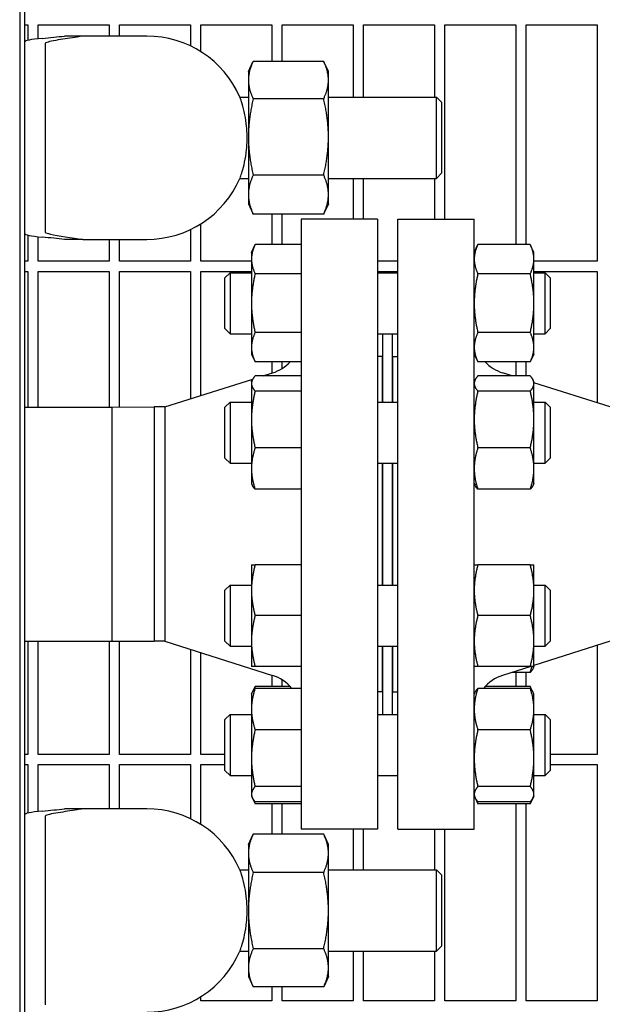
# Model space of a CAD drawing. Header units: inches. Extents: x 5 to 1128, y -85 to 748.
# Tile 655 of 656: x 750.45 to 757.61, y 576.29 to 588.39. Entities that reach past the tile are written whole.
import ezdxf

# ---------------------------------------------------------------- set-up
doc = ezdxf.new("R2010")
doc.units = ezdxf.units.IN
doc.header["$LTSCALE"] = 32
doc.header["$MEASUREMENT"] = 0
doc.layers.add('Visible (ANSI)', color=7, linetype='Continuous', lineweight=30)

msp = doc.modelspace()

# ---------------------------------------------------------------- linework, layer by layer
at = {"layer": 'Visible (ANSI)'}
for p, q in [((750.44651, 592.18969), (750.44651, 572.18978)), ((750.50901, 572.25228), (750.50901, 592.12719)), ((750.50901, 588.32853), (750.54813, 588.32853)), ((750.54813, 588.32853), (750.54813, 588.13741)), ((750.67313, 588.15653), (750.67313, 588.32853)), ((750.67313, 588.32853), (751.54813, 588.32853)), ((751.54813, 588.32853), (751.54813, 588.18978)), ((751.67313, 588.18978), (751.67313, 588.32853)), ((751.67313, 588.32853), (752.54813, 588.32853)), ((752.54813, 588.32853), (752.54813, 588.06754)), ((752.67313, 587.99876), (752.67313, 588.32853)), ((752.67313, 588.32853), (753.54813, 588.32853)), ((753.54813, 588.32853), (753.54813, 587.87789)), ((753.67313, 587.87789), (753.67313, 588.32853)), ((753.67313, 588.32853), (754.54813, 588.32853)), ((754.54813, 588.32853), (754.54813, 587.43978)), ((754.67313, 587.43978), (754.67313, 588.32853)), ((754.67313, 588.32853), (755.54813, 588.32853)), ((755.54813, 588.32853), (755.54813, 587.43978)), ((755.67313, 585.93978), (755.67313, 588.32853)), ((755.67313, 588.32853), (756.54813, 588.32853)), ((756.54813, 588.32853), (756.54813, 585.62767)), ((756.67313, 585.62767), (756.67313, 588.32853)), ((756.67313, 588.32853), (757.54813, 588.32853)), ((757.54813, 588.32853), (757.54813, 585.42228)), ((751.22207, 588.18978), (750.99575, 588.18978)), ((751.75901, 588.18978), (751.22207, 588.18978)), ((752.00901, 588.18978), (751.75901, 588.18978)), ((750.75901, 588.09273), (750.75901, 587.75277)), ((753.25901, 587.75228), (753.31438, 587.87103)), ((754.1844, 587.87789), (753.31762, 587.87789)), ((754.24301, 587.75228), (754.18763, 587.87103)), ((750.75901, 587.75277), (750.75901, 586.12679)), ((753.25901, 587.75228), (753.25901, 587.64867)), ((754.24301, 587.64867), (754.24301, 587.75228)), ((753.25901, 587.64867), (753.25901, 586.95039)), ((754.24301, 586.95039), (754.24301, 587.64867)), ((753.15465, 587.43978), (753.25901, 587.43978)), ((754.1844, 587.41944), (753.31762, 587.41944)), ((754.24301, 587.43978), (755.57151, 587.43978)), ((755.57151, 586.43978), (755.57151, 587.43978)), ((755.63401, 587.37728), (755.57151, 587.43978)), ((755.63401, 587.37728), (755.63401, 586.50228)), ((753.25901, 586.95039), (753.25901, 586.2415)), ((754.24301, 586.2415), (754.24301, 586.95039)), ((754.1844, 586.48133), (753.31762, 586.48133)), ((755.63401, 586.50228), (755.57151, 586.43978)), ((753.15465, 586.43978), (753.25901, 586.43978)), ((754.24301, 586.43978), (755.57151, 586.43978)), ((754.54813, 586.43978), (754.54813, 585.93978)), ((754.67313, 585.93978), (754.67313, 586.43978)), ((755.54813, 586.43978), (755.54813, 585.93978)), ((753.25901, 586.2415), (753.25901, 586.12728)), ((754.24301, 586.12728), (754.24301, 586.2415)), ((750.75901, 586.12679), (750.75901, 585.78683)), ((753.25901, 586.12728), (753.31438, 586.00852)), ((754.24301, 586.12728), (754.18763, 586.00852)), ((754.1844, 586.00167), (753.31762, 586.00167)), ((753.54813, 586.00167), (753.54813, 585.62767)), ((753.67313, 585.62767), (753.67313, 586.00167)), ((752.67313, 585.42228), (752.67313, 585.8808)), ((753.90563, 585.93978), (753.90563, 578.43978)), ((754.84563, 585.93978), (753.90563, 585.93978)), ((754.84563, 585.93978), (754.84563, 578.43978)), ((755.09563, 578.43978), (755.09563, 585.93978)), ((755.09563, 585.93978), (756.03563, 585.93978)), ((756.03563, 578.43978), (756.03563, 585.93978)), ((750.54813, 585.74215), (750.54813, 585.42228)), ((750.67313, 585.42228), (750.67313, 585.72303)), ((752.54813, 585.81202), (752.54813, 585.42228)), ((751.22207, 585.68978), (750.99575, 585.68978)), ((751.22207, 585.68978), (751.75901, 585.68978)), ((751.54813, 585.68978), (751.54813, 585.42228)), ((751.67313, 585.42228), (751.67313, 585.68978)), ((751.75901, 585.68978), (752.00901, 585.68978)), ((753.29663, 585.53099), (753.34172, 585.62767)), ((753.90563, 585.62767), (753.34172, 585.62767)), ((756.03563, 585.53099), (756.08072, 585.62767)), ((756.72455, 585.62767), (756.08072, 585.62767)), ((756.76963, 585.53099), (756.72455, 585.62767)), ((753.29663, 585.53099), (753.29663, 585.44725)), ((756.76963, 585.44725), (756.76963, 585.53099)), ((750.54813, 585.42228), (750.50901, 585.42228)), ((751.54813, 585.42228), (750.67313, 585.42228)), ((752.54813, 585.42228), (751.67313, 585.42228)), ((753.29663, 585.42228), (752.67313, 585.42228)), ((753.29663, 585.44725), (753.29663, 584.90599)), ((755.09563, 585.42228), (754.84563, 585.42228)), ((756.76963, 584.90599), (756.76963, 585.44725)), ((757.54813, 585.42228), (756.76963, 585.42228)), ((750.50901, 585.29728), (750.54813, 585.29728)), ((750.54813, 585.29728), (750.54813, 583.62728)), ((750.67313, 583.62728), (750.67313, 585.29728)), ((750.67313, 585.29728), (751.54813, 585.29728)), ((751.54813, 585.29728), (751.54813, 583.62728)), ((751.67313, 583.62771), (751.67313, 585.29728)), ((751.67313, 585.29728), (752.54813, 585.29728)), ((752.54813, 585.29728), (752.54813, 583.72981)), ((752.67313, 583.76941), (752.67313, 585.29728)), ((752.67313, 585.29728), (753.29663, 585.29728)), ((752.97063, 585.21849), (753.03313, 585.28099)), ((753.03313, 585.28099), (753.03313, 584.53099)), ((753.03313, 585.28099), (753.29663, 585.28099)), ((753.90563, 585.26683), (753.34172, 585.26683)), ((754.84563, 585.29728), (755.09563, 585.29728)), ((754.84563, 585.28099), (755.09563, 585.28099)), ((756.72455, 585.26683), (756.08072, 585.26683)), ((756.76963, 585.29728), (757.54813, 585.29728)), ((756.76963, 585.28099), (756.90813, 585.28099)), ((756.90813, 584.53099), (756.90813, 585.28099)), ((756.97063, 585.21849), (756.90813, 585.28099)), ((757.54813, 585.29728), (757.54813, 583.68072)), ((752.97063, 584.59349), (752.97063, 585.21849)), ((756.97063, 585.21849), (756.97063, 584.59349)), ((753.29663, 584.90599), (753.29663, 584.36472)), ((756.76963, 584.36472), (756.76963, 584.90599)), ((752.97063, 584.59349), (753.03313, 584.53099)), ((753.03313, 584.53099), (753.29663, 584.53099)), ((753.90563, 584.54514), (753.34172, 584.54514)), ((754.84563, 584.53099), (755.09563, 584.53099)), ((754.91063, 583.68987), (754.91063, 584.53099)), ((755.03063, 583.68987), (755.03063, 584.53099)), ((756.72455, 584.54514), (756.08072, 584.54514)), ((756.76963, 584.53099), (756.90813, 584.53099)), ((756.97063, 584.59349), (756.90813, 584.53099)), ((753.29663, 584.36472), (753.29663, 584.28099)), ((753.29663, 584.28099), (753.34172, 584.1843)), ((756.03563, 584.28099), (756.08072, 584.1843)), ((756.76963, 584.28099), (756.72455, 584.1843)), ((756.76963, 584.28099), (756.76963, 584.36472)), ((753.9035, 584.1843), (753.34172, 584.1843)), ((753.54813, 584.1843), (753.54813, 584.04655)), ((753.67313, 584.10347), (753.67313, 584.1843)), ((754.90563, 584.24978), (754.84563, 584.24978)), ((754.90563, 584.24978), (754.90563, 583.68987)), ((755.03563, 583.68987), (755.03563, 584.24978)), ((755.03563, 584.24978), (755.09563, 584.24978)), ((756.72455, 584.1843), (756.08072, 584.1843)), ((756.54813, 584.1843), (756.54813, 584.01197)), ((756.67313, 584.01197), (756.67313, 584.1843)), ((753.43895, 584.01197), (753.55661, 584.04923)), ((754.90563, 584.12978), (754.91063, 584.12978)), ((755.03063, 584.12978), (755.03563, 584.12978)), ((756.50232, 584.01197), (756.38466, 584.04923)), ((752.2323, 583.62978), (753.31198, 583.97175)), ((753.29663, 583.93987), (753.30691, 583.96192)), ((753.29663, 583.93987), (753.29663, 583.91857)), ((753.29663, 583.91857), (753.29663, 583.47663)), ((753.90563, 584.01197), (753.34172, 584.01197)), ((756.03563, 583.93987), (756.04591, 583.96192)), ((756.72455, 584.01197), (756.08072, 584.01197)), ((756.76963, 583.93987), (756.75935, 583.96192)), ((756.76963, 583.91857), (756.76963, 583.93987)), ((757.70897, 583.62978), (756.76963, 583.9273)), ((756.76963, 583.47663), (756.76963, 583.91857)), ((753.90563, 583.82518), (753.34172, 583.82518)), ((756.72455, 583.82518), (756.08072, 583.82518)), ((752.97063, 583.62737), (753.03313, 583.68987)), ((753.03313, 583.68987), (753.03313, 582.93987)), ((753.03313, 583.68987), (753.29663, 583.68987)), ((754.84563, 583.68987), (755.09563, 583.68987)), ((756.76963, 583.68987), (756.90813, 583.68987)), ((756.90813, 582.93987), (756.90813, 583.68987)), ((756.97063, 583.62737), (756.90813, 583.68987)), ((750.50901, 583.62728), (751.5842, 583.62728)), ((751.5842, 583.62728), (752.10207, 583.62978)), ((751.5842, 580.75228), (751.5842, 583.62728)), ((751.5842, 582.18978), (751.5842, 583.62728)), ((752.2323, 583.62978), (752.10207, 583.62978)), ((752.10207, 583.62978), (752.10207, 580.74978)), ((752.10207, 583.62978), (752.10207, 582.18978)), ((752.2323, 583.62978), (752.2323, 580.74978)), ((752.97063, 583.00237), (752.97063, 583.62737)), ((756.97063, 583.62737), (756.97063, 583.00237)), ((753.29663, 583.47663), (753.29663, 582.87293)), ((756.76963, 582.87293), (756.76963, 583.47663)), ((753.90563, 583.12808), (753.34172, 583.12808)), ((756.72455, 583.12808), (756.08072, 583.12808)), ((752.97063, 583.00237), (753.03313, 582.93987)), ((753.03313, 582.93987), (753.29663, 582.93987)), ((754.84563, 582.93987), (755.09563, 582.93987)), ((754.90563, 582.93987), (754.90563, 581.43969)), ((754.91063, 581.43969), (754.91063, 582.93987)), ((755.03063, 581.43969), (755.03063, 582.93987)), ((755.03563, 581.43969), (755.03563, 582.93987)), ((756.76963, 582.93987), (756.90813, 582.93987)), ((756.97063, 583.00237), (756.90813, 582.93987)), ((753.29663, 582.87293), (753.29663, 582.68987)), ((756.76963, 582.68987), (756.76963, 582.87293)), ((753.29663, 582.68987), (753.30691, 582.66782)), ((753.90563, 582.61777), (753.34172, 582.61777)), ((756.03563, 582.68987), (756.04591, 582.66782)), ((756.72455, 582.61777), (756.08072, 582.61777)), ((756.76963, 582.68987), (756.75935, 582.66782)), ((751.5842, 580.75228), (751.5842, 582.18978)), ((752.10207, 582.18978), (752.10207, 580.74978)), ((753.29663, 581.68969), (753.29663, 581.37719)), ((753.90563, 581.68969), (753.34172, 581.68969)), ((756.72455, 581.68969), (756.08072, 581.68969)), ((756.76963, 581.37719), (756.76963, 581.68969)), ((752.97063, 581.37719), (753.03313, 581.43969)), ((752.97063, 580.75219), (752.97063, 581.37719)), ((753.03313, 581.43969), (753.03313, 580.68969)), ((753.03313, 581.43969), (753.29663, 581.43969)), ((753.29663, 581.37719), (753.29663, 580.75219)), ((754.84563, 581.43969), (755.09563, 581.43969)), ((756.76963, 581.43969), (756.90813, 581.43969)), ((756.76963, 580.75219), (756.76963, 581.37719)), ((756.90813, 580.68969), (756.90813, 581.43969)), ((756.97063, 581.37719), (756.90813, 581.43969)), ((756.97063, 581.37719), (756.97063, 580.75219)), ((753.90563, 581.06469), (753.34172, 581.06469)), ((756.72455, 581.06469), (756.08072, 581.06469)), ((750.50901, 580.75228), (751.5842, 580.75228)), ((750.54813, 580.75228), (750.54813, 579.35978)), ((750.67313, 579.35978), (750.67313, 580.75228)), ((751.54813, 580.75228), (751.54813, 579.35978)), ((751.5842, 580.75228), (752.10207, 580.74978)), ((751.67313, 579.35978), (751.67313, 580.75185)), ((752.2323, 580.74978), (752.10207, 580.74978)), ((752.2323, 580.74978), (753.55661, 580.33033)), ((752.54813, 580.64974), (752.54813, 579.35978)), ((752.97063, 580.75219), (753.03313, 580.68969)), ((753.03313, 580.68969), (753.29663, 580.68969)), ((753.29663, 580.75219), (753.29663, 580.43969)), ((754.84563, 580.68969), (755.09563, 580.68969)), ((754.90563, 580.68969), (754.90563, 580.12978)), ((754.91063, 579.84857), (754.91063, 580.68969)), ((755.03063, 579.84857), (755.03063, 580.68969)), ((755.03563, 580.12978), (755.03563, 580.68969)), ((756.76963, 580.43969), (756.76963, 580.75219)), ((757.70897, 580.74978), (756.76963, 580.45226)), ((756.76963, 580.68969), (756.90813, 580.68969)), ((756.97063, 580.75219), (756.90813, 580.68969)), ((757.54813, 580.69884), (757.54813, 579.35978)), ((752.67313, 579.35978), (752.67313, 580.61015)), ((753.90563, 580.43969), (753.34172, 580.43969)), ((756.72455, 580.43969), (756.08072, 580.43969)), ((756.72994, 580.43969), (756.38466, 580.33033)), ((756.76963, 580.43969), (756.75935, 580.41764)), ((753.54813, 580.33301), (753.54813, 580.19526)), ((753.67313, 580.19526), (753.67313, 580.27609)), ((756.72455, 580.36759), (756.50232, 580.36759)), ((756.54813, 580.36759), (756.54813, 580.19526)), ((756.67313, 580.19526), (756.67313, 580.36759)), ((753.30691, 580.12062), (753.34172, 580.19526)), ((753.77075, 580.19526), (753.34172, 580.19526)), ((753.90563, 580.17067), (753.34172, 580.17067)), ((754.90563, 580.24978), (754.91063, 580.24978)), ((755.03063, 580.24978), (755.03563, 580.24978)), ((756.72455, 580.17067), (756.08072, 580.17067)), ((756.72455, 580.19526), (756.17051, 580.19526)), ((756.75935, 580.12062), (756.72455, 580.19526)), ((753.29663, 580.09857), (753.30691, 580.12062)), ((753.29663, 580.09857), (753.29663, 579.91552)), ((754.90563, 580.12978), (754.84563, 580.12978)), ((755.03563, 580.12978), (755.09563, 580.12978)), ((756.03563, 580.09857), (756.04591, 580.12062)), ((756.76963, 580.09857), (756.75935, 580.12062)), ((756.76963, 579.91552), (756.76963, 580.09857)), ((753.29663, 579.91552), (753.29663, 579.31181)), ((756.76963, 579.31181), (756.76963, 579.91552)), ((752.97063, 579.78607), (753.03313, 579.84857)), ((753.03313, 579.84857), (753.03313, 579.09857)), ((753.03313, 579.84857), (753.29663, 579.84857)), ((754.84563, 579.84857), (755.09563, 579.84857)), ((756.76963, 579.84857), (756.90813, 579.84857)), ((756.90813, 579.09857), (756.90813, 579.84857)), ((756.97063, 579.78607), (756.90813, 579.84857)), ((752.97063, 579.16107), (752.97063, 579.78607)), ((756.97063, 579.78607), (756.97063, 579.16107)), ((753.90563, 579.66036), (753.34172, 579.66036)), ((756.72455, 579.66036), (756.08072, 579.66036)), ((750.54813, 579.35978), (750.50901, 579.35978)), ((751.54813, 579.35978), (750.67313, 579.35978)), ((752.54813, 579.35978), (751.67313, 579.35978)), ((752.97063, 579.35978), (752.67313, 579.35978)), ((753.29663, 579.31181), (753.29663, 578.86987)), ((756.76963, 578.86987), (756.76963, 579.31181)), ((757.54813, 579.35978), (756.97063, 579.35978)), ((750.50901, 579.23478), (750.54813, 579.23478)), ((750.54813, 579.23478), (750.54813, 578.63741)), ((750.67313, 578.65653), (750.67313, 579.23478)), ((750.67313, 579.23478), (751.54813, 579.23478)), ((751.54813, 579.23478), (751.54813, 578.68978)), ((751.67313, 578.68978), (751.67313, 579.23478)), ((751.67313, 579.23478), (752.54813, 579.23478)), ((752.54813, 579.23478), (752.54813, 578.56754)), ((752.67313, 578.49876), (752.67313, 579.23478)), ((752.67313, 579.23478), (752.97063, 579.23478)), ((756.97063, 579.23478), (757.54813, 579.23478)), ((757.54813, 579.23478), (757.54813, 576.32853)), ((752.97063, 579.16107), (753.03313, 579.09857)), ((753.03313, 579.09857), (753.29663, 579.09857)), ((754.84563, 579.09857), (755.09563, 579.09857)), ((756.76963, 579.09857), (756.90813, 579.09857)), ((756.97063, 579.16107), (756.90813, 579.09857)), ((753.90563, 578.96326), (753.34172, 578.96326)), ((756.72455, 578.96326), (756.08072, 578.96326)), ((753.29663, 578.86987), (753.29663, 578.84857)), ((753.29663, 578.84857), (753.30691, 578.82653)), ((753.30691, 578.82653), (753.34172, 578.75189)), ((756.03563, 578.84857), (756.04591, 578.82653)), ((756.04591, 578.82653), (756.08072, 578.75189)), ((756.75935, 578.82653), (756.72455, 578.75189)), ((756.76963, 578.84857), (756.75935, 578.82653)), ((756.76963, 578.84857), (756.76963, 578.86987)), ((753.90563, 578.77648), (753.34172, 578.77648)), ((753.90563, 578.75189), (753.34172, 578.75189)), ((753.54813, 578.75189), (753.54813, 578.37797)), ((753.67313, 578.37797), (753.67313, 578.75189)), ((756.72455, 578.77648), (756.08072, 578.77648)), ((756.72455, 578.75189), (756.08072, 578.75189)), ((756.54813, 578.75189), (756.54813, 576.32853)), ((756.67313, 576.32853), (756.67313, 578.75189)), ((750.75901, 578.59273), (750.75901, 578.25277)), ((751.22207, 578.68978), (750.99575, 578.68978)), ((751.75901, 578.68978), (751.22207, 578.68978)), ((752.00901, 578.68978), (751.75901, 578.68978)), ((753.25901, 578.25228), (753.31762, 578.37797)), ((754.1844, 578.37797), (753.31762, 578.37797)), ((754.84563, 578.43978), (753.90563, 578.43978)), ((754.24301, 578.25228), (754.1844, 578.37797)), ((754.54813, 578.43978), (754.54813, 577.93978)), ((754.67313, 577.93978), (754.67313, 578.43978)), ((755.09563, 578.43978), (756.03563, 578.43978)), ((755.54813, 578.43978), (755.54813, 577.93978)), ((755.67313, 576.32853), (755.67313, 578.43978)), ((750.75901, 578.25277), (750.75901, 576.62679)), ((753.25901, 578.25228), (753.25901, 578.14343)), ((754.24301, 578.14343), (754.24301, 578.25228)), ((753.25901, 578.14343), (753.25901, 577.43978)), ((754.24301, 577.43978), (754.24301, 578.14343)), ((753.15465, 577.93978), (753.25901, 577.93978)), ((754.1844, 577.90888), (753.31762, 577.90888)), ((754.24301, 577.93978), (755.57151, 577.93978)), ((755.57151, 576.93978), (755.57151, 577.93978)), ((755.63401, 577.87728), (755.57151, 577.93978)), ((755.63401, 577.87728), (755.63401, 577.00228)), ((753.25901, 577.43978), (753.25901, 576.73613)), ((754.24301, 576.73613), (754.24301, 577.43978)), ((753.15465, 576.93978), (753.25901, 576.93978)), ((754.1844, 576.97068), (753.31762, 576.97068)), ((754.24301, 576.93978), (755.57151, 576.93978)), ((754.54813, 576.93978), (754.54813, 576.32853)), ((754.67313, 576.32853), (754.67313, 576.93978)), ((755.54813, 576.93978), (755.54813, 576.32853)), ((755.63401, 577.00228), (755.57151, 576.93978)), ((753.25901, 576.73613), (753.25901, 576.62728)), ((754.24301, 576.62728), (754.24301, 576.73613)), ((750.75901, 576.62679), (750.75901, 576.28683)), ((753.25901, 576.62728), (753.31762, 576.50159)), ((754.24301, 576.62728), (754.1844, 576.50159)), ((754.1844, 576.50159), (753.31762, 576.50159)), ((753.54813, 576.50159), (753.54813, 576.32853)), ((753.67313, 576.32853), (753.67313, 576.50159)), ((752.67313, 576.32853), (752.67313, 576.3808)), ((753.54813, 576.32853), (752.67313, 576.32853)), ((754.54813, 576.32853), (753.67313, 576.32853)), ((755.54813, 576.32853), (754.67313, 576.32853)), ((756.54813, 576.32853), (755.67313, 576.32853)), ((757.54813, 576.32853), (756.67313, 576.32853))]:
    msp.add_line(p, q, dxfattribs=at)
for centre, radius, start, end in [((752.00901, 586.93978), 1.25, 23.578178, 90), ((752.00901, 586.93978), 1.25, 270, 336.421822), ((753.40563, 584.52589), 0.5, 287.574716, 316.906395), ((756.53563, 584.52589), 0.5, 223.093605, 252.425284), ((753.40563, 579.85367), 0.5, 39.346629, 72.425284), ((756.53563, 579.85367), 0.5, 107.574716, 140.653371), ((752.00901, 577.43978), 1.25, 23.578178, 90), ((752.00901, 577.43978), 1.25, 270, 336.421822)]:
    msp.add_arc(centre, radius, start, end, dxfattribs=at)
for centre, major_axis, start_param, end_param in [((752.50901, 588.11858), (2, 0), 2.67410629, 3.14159265), ((742.10901, 588.36968), (-9.65, 0), 2.67410629, 2.74119564), ((752.50901, 585.76098), (-2, 0), 0, 0.46748636), ((742.10901, 585.50988), (9.65, 0), 0.40039701, 0.46748636), ((752.50901, 578.61858), (2, 0), 2.67410629, 3.14159265), ((742.10901, 578.86968), (-9.65, 0), 2.67410629, 2.74119564)]:
    msp.add_ellipse(centre, major_axis=major_axis, ratio=0.04782887, start_param=start_param, end_param=end_param, dxfattribs=at)
for points, knots in [([(751.22207, 588.18978), (751.20042, 588.1859), (751.1774, 588.18204), (751.07588, 588.16564), (750.99136, 588.15351), (750.83844, 588.12807), (750.77259, 588.11452), (750.76087, 588.10124)], [17.24883005, 17.24883005, 17.24883005, 17.24883005, 17.85490991, 17.85490991, 19.83059007, 19.83059007, 22.11128903, 22.11128903, 22.11128903, 22.11128903]), ([(753.15465, 586.43978), (753.15465, 586.43978), (753.15724, 586.44658), (753.16712, 586.4745), (753.17475, 586.49675), (753.19273, 586.55703), (753.20312, 586.59598), (753.22209, 586.68704), (753.23047, 586.73897), (753.23863, 586.82166), (753.24061, 586.84943), (753.24263, 586.8977), (753.24307, 586.91792), (753.24311, 586.95801), (753.24274, 586.97783), (753.24091, 587.0248), (753.2391, 587.0517), (753.23176, 587.12991), (753.22435, 587.17878), (753.20522, 587.27604), (753.19309, 587.32161), (753.17175, 587.39255), (753.16279, 587.4175), (753.15585, 587.43659), (753.15468, 587.43979), (753.15468, 587.43979)], [-8.06285876, -8.06285876, -8.06285876, -8.06285876, -7.69970356, -7.69970356, -7.3009728, -7.3009728, -6.86791992, -6.86791992, -6.42313067, -6.42313067, -6.20646758, -6.20646758, -6.05214122, -6.05214122, -5.9009195, -5.9009195, -5.6915643, -5.6915643, -5.27828854, -5.27828854, -4.78026163, -4.78026163, -4.28262045, -4.28262045, -4.03199162, -4.03199162, -4.03199162, -4.03199162]), ([(750.76087, 585.77832), (750.76754, 585.77076), (750.79169, 585.7632), (750.91799, 585.73493), (751.09287, 585.71292), (751.22207, 585.68978)], [0.22095062, 0.22095062, 0.22095062, 0.22095062, 1.4278888, 1.4278888, 4.83429221, 4.83429221, 4.83429221, 4.83429221]), ([(751.22207, 578.68978), (751.20042, 578.6859), (751.1774, 578.68204), (751.07588, 578.66564), (750.99136, 578.65351), (750.83844, 578.62807), (750.77259, 578.61452), (750.76087, 578.60124)], [17.24883005, 17.24883005, 17.24883005, 17.24883005, 17.85490991, 17.85490991, 19.83059007, 19.83059007, 22.11128903, 22.11128903, 22.11128903, 22.11128903]), ([(753.15465, 576.93978), (753.15465, 576.93978), (753.15724, 576.94658), (753.16712, 576.9745), (753.17475, 576.99675), (753.19273, 577.05703), (753.20312, 577.09598), (753.22209, 577.18704), (753.23047, 577.23897), (753.23863, 577.32166), (753.24061, 577.34943), (753.24263, 577.3977), (753.24307, 577.41792), (753.24311, 577.45801), (753.24274, 577.47783), (753.24091, 577.5248), (753.2391, 577.5517), (753.23176, 577.62991), (753.22435, 577.67878), (753.20522, 577.77604), (753.19309, 577.82161), (753.17175, 577.89255), (753.16279, 577.9175), (753.15585, 577.93659), (753.15468, 577.93979), (753.15468, 577.93979)], [-8.06285876, -8.06285876, -8.06285876, -8.06285876, -7.69970356, -7.69970356, -7.3009728, -7.3009728, -6.86791992, -6.86791992, -6.42313067, -6.42313067, -6.20646758, -6.20646758, -6.05214122, -6.05214122, -5.9009195, -5.9009195, -5.6915643, -5.6915643, -5.27828854, -5.27828854, -4.78026163, -4.78026163, -4.28262045, -4.28262045, -4.03199162, -4.03199162, -4.03199162, -4.03199162])]:
    msp.add_open_spline(points, degree=3, knots=knots, dxfattribs=at)
for points in [[(750.76087, 588.10124), (750.75959, 588.09979), (750.75901, 588.09695), (750.75901, 588.09273)], [(750.75901, 585.78683), (750.75901, 585.78261), (750.75959, 585.77978), (750.76087, 585.77832)], [(750.76087, 578.60124), (750.75959, 578.59979), (750.75901, 578.59695), (750.75901, 578.59273)], [(750.75901, 576.28683), (750.75901, 576.28261), (750.75959, 576.27978), (750.76087, 576.27832)]]:
    msp.add_open_spline(points, degree=3, dxfattribs=at)
for points, weights in [([(753.31762, 587.87789), (753.25901, 587.75505), (753.25901, 587.64867)], [1, 1.0379548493, 1]), ([(754.24301, 587.64867), (754.24301, 587.75505), (754.1844, 587.87789)], [1, 1.0379548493, 1]), ([(753.25901, 587.64867), (753.25901, 587.54228), (753.31762, 587.41944)], [1, 1.0379548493, 1]), ([(754.1844, 587.41944), (754.24301, 587.54228), (754.24301, 587.64867)], [1, 1.0379548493, 1]), ([(753.31762, 587.41944), (753.25901, 587.16808), (753.25901, 586.95039)], [1, 1.0379548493, 1]), ([(754.24301, 586.95039), (754.24301, 587.16808), (754.1844, 587.41944)], [1, 1.0379548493, 1]), ([(753.25901, 586.95039), (753.25901, 586.7327), (753.31762, 586.48133)], [1, 1.0379548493, 1]), ([(754.1844, 586.48133), (754.24301, 586.7327), (754.24301, 586.95039)], [1, 1.0379548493, 1]), ([(753.31762, 586.48133), (753.25901, 586.3528), (753.25901, 586.2415)], [1, 1.0379548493, 1]), ([(754.24301, 586.2415), (754.24301, 586.3528), (754.1844, 586.48133)], [1, 1.0379548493, 1]), ([(753.25901, 586.2415), (753.25901, 586.13019), (753.31762, 586.00167)], [1, 1.0379548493, 1]), ([(754.1844, 586.00167), (754.24301, 586.13019), (754.24301, 586.2415)], [1, 1.0379548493, 1]), ([(753.31762, 586.00167), (753.31598, 586.00511), (753.31438, 586.00852)], [1, 1.00102576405, 1.00199608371]), ([(754.18763, 586.00852), (754.18604, 586.00511), (754.1844, 586.00167)], [1.00199608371, 1.00102576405, 1]), ([(753.34172, 585.62767), (753.29663, 585.53099), (753.29663, 585.44725)], [1, 1.0379548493, 1]), ([(756.08072, 585.62767), (756.03563, 585.53099), (756.03563, 585.44725)], [1, 1.0379548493, 1]), ([(756.76963, 585.44725), (756.76963, 585.53099), (756.72455, 585.62767)], [1, 1.0379548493, 1]), ([(753.29663, 585.44725), (753.29663, 585.36352), (753.34172, 585.26683)], [1, 1.0379548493, 1]), ([(756.03563, 585.44725), (756.03563, 585.36352), (756.08072, 585.26683)], [1, 1.0379548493, 1]), ([(756.72455, 585.26683), (756.76963, 585.36352), (756.76963, 585.44725)], [1, 1.0379548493, 1]), ([(753.34172, 585.26683), (753.29663, 585.07345), (753.29663, 584.90599)], [1, 1.0379548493, 1]), ([(756.08072, 585.26683), (756.03563, 585.07345), (756.03563, 584.90599)], [1, 1.0379548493, 1]), ([(756.76963, 584.90599), (756.76963, 585.07345), (756.72455, 585.26683)], [1, 1.0379548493, 1]), ([(753.29663, 584.90599), (753.29663, 584.73852), (753.34172, 584.54514)], [1, 1.0379548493, 1]), ([(756.03563, 584.90599), (756.03563, 584.73852), (756.08072, 584.54514)], [1, 1.0379548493, 1]), ([(756.72455, 584.54514), (756.76963, 584.73852), (756.76963, 584.90599)], [1, 1.0379548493, 1]), ([(753.34172, 584.54514), (753.29663, 584.44845), (753.29663, 584.36472)], [1, 1.0379548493, 1]), ([(756.08072, 584.54514), (756.03563, 584.44845), (756.03563, 584.36472)], [1, 1.0379548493, 1]), ([(756.76963, 584.36472), (756.76963, 584.44845), (756.72455, 584.54514)], [1, 1.0379548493, 1]), ([(753.29663, 584.36472), (753.29663, 584.28099), (753.34172, 584.1843)], [1, 1.0379548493, 1]), ([(756.03563, 584.36472), (756.03563, 584.28099), (756.08072, 584.1843)], [1, 1.0379548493, 1]), ([(756.72455, 584.1843), (756.76963, 584.28099), (756.76963, 584.36472)], [1, 1.0379548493, 1]), ([(753.34172, 584.01197), (753.29663, 583.96192), (753.29663, 583.91857)], [1, 1.0379548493, 1]), ([(753.29663, 583.91857), (753.29663, 583.87523), (753.34172, 583.82518)], [1, 1.0379548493, 1]), ([(756.08072, 584.01197), (756.03563, 583.96192), (756.03563, 583.91857)], [1, 1.0379548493, 1]), ([(756.03563, 583.91857), (756.03563, 583.87523), (756.08072, 583.82518)], [1, 1.0379548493, 1]), ([(756.76963, 583.91857), (756.76963, 583.96192), (756.72455, 584.01197)], [1, 1.0379548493, 1]), ([(756.72455, 583.82518), (756.76963, 583.87523), (756.76963, 583.91857)], [1, 1.0379548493, 1]), ([(753.34172, 583.82518), (753.29663, 583.63839), (753.29663, 583.47663)], [1, 1.0379548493, 1]), ([(756.08072, 583.82518), (756.03563, 583.63839), (756.03563, 583.47663)], [1, 1.0379548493, 1]), ([(756.76963, 583.47663), (756.76963, 583.63839), (756.72455, 583.82518)], [1, 1.0379548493, 1]), ([(753.29663, 583.47663), (753.29663, 583.31487), (753.34172, 583.12808)], [1, 1.0379548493, 1]), ([(756.03563, 583.47663), (756.03563, 583.31487), (756.08072, 583.12808)], [1, 1.0379548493, 1]), ([(756.72455, 583.12808), (756.76963, 583.31487), (756.76963, 583.47663)], [1, 1.0379548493, 1]), ([(753.34172, 583.12808), (753.29663, 582.99135), (753.29663, 582.87293)], [1, 1.0379548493, 1]), ([(756.08072, 583.12808), (756.03563, 582.99135), (756.03563, 582.87293)], [1, 1.0379548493, 1]), ([(756.76963, 582.87293), (756.76963, 582.99135), (756.72455, 583.12808)], [1, 1.0379548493, 1]), ([(753.29663, 582.87293), (753.29663, 582.75451), (753.34172, 582.61777)], [1, 1.0379548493, 1]), ([(756.03563, 582.87293), (756.03563, 582.75451), (756.08072, 582.61777)], [1, 1.0379548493, 1]), ([(756.72455, 582.61777), (756.76963, 582.75451), (756.76963, 582.87293)], [1, 1.0379548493, 1]), ([(753.34172, 582.61777), (753.31795, 582.64416), (753.30691, 582.66782)], [1, 1.01965956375, 1.01895290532]), ([(756.08072, 582.61777), (756.05695, 582.64416), (756.04591, 582.66782)], [1, 1.01965956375, 1.01895290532]), ([(756.75935, 582.66782), (756.74832, 582.64416), (756.72455, 582.61777)], [1.01895290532, 1.01965956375, 1]), ([(753.29663, 581.68969), (753.29663, 581.68969), (753.34172, 581.68969)], [1, 1.0379548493, 1]), ([(753.34172, 581.68969), (753.29663, 581.52222), (753.29663, 581.37719)], [1, 1.0379548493, 1]), ([(756.03563, 581.68969), (756.03563, 581.68969), (756.08072, 581.68969)], [1, 1.0379548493, 1]), ([(756.08072, 581.68969), (756.03563, 581.52222), (756.03563, 581.37719)], [1, 1.0379548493, 1]), ([(756.72455, 581.68969), (756.76963, 581.68969), (756.76963, 581.68969)], [1, 1.0379548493, 1]), ([(756.76963, 581.37719), (756.76963, 581.52222), (756.72455, 581.68969)], [1, 1.0379548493, 1]), ([(753.29663, 581.37719), (753.29663, 581.23216), (753.34172, 581.06469)], [1, 1.0379548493, 1]), ([(756.03563, 581.37719), (756.03563, 581.23216), (756.08072, 581.06469)], [1, 1.0379548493, 1]), ([(756.72455, 581.06469), (756.76963, 581.23216), (756.76963, 581.37719)], [1, 1.0379548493, 1]), ([(753.34172, 581.06469), (753.29663, 580.89722), (753.29663, 580.75219)], [1, 1.0379548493, 1]), ([(756.08072, 581.06469), (756.03563, 580.89722), (756.03563, 580.75219)], [1, 1.0379548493, 1]), ([(756.76963, 580.75219), (756.76963, 580.89722), (756.72455, 581.06469)], [1, 1.0379548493, 1]), ([(753.29663, 580.75219), (753.29663, 580.60716), (753.34172, 580.43969)], [1, 1.0379548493, 1]), ([(756.03563, 580.75219), (756.03563, 580.60716), (756.08072, 580.43969)], [1, 1.0379548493, 1]), ([(756.72455, 580.43969), (756.76963, 580.60716), (756.76963, 580.75219)], [1, 1.0379548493, 1]), ([(753.34172, 580.43969), (753.29663, 580.43969), (753.29663, 580.43969)], [1, 1.0379548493, 1]), ([(756.08072, 580.43969), (756.03563, 580.43969), (756.03563, 580.43969)], [1, 1.0379548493, 1]), ([(756.76963, 580.43969), (756.76963, 580.43969), (756.72455, 580.43969)], [1, 1.0379548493, 1]), ([(756.72455, 580.36759), (756.73682, 580.40481), (756.74562, 580.43969)], [1, 1.01005189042, 1.01477953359]), ([(756.75935, 580.41764), (756.74832, 580.39398), (756.72455, 580.36759)], [1.01895290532, 1.01965956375, 1]), ([(753.34172, 580.17067), (753.29663, 580.03393), (753.29663, 579.91552)], [1, 1.0379548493, 1]), ([(753.30691, 580.12062), (753.31795, 580.14428), (753.34172, 580.17067)], [1.01895290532, 1.01965956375, 1]), ([(753.34172, 580.19526), (753.32945, 580.16895), (753.32065, 580.14428)], [1, 1.01005189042, 1.01477953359]), ([(756.08072, 580.17067), (756.03563, 580.03393), (756.03563, 579.91552)], [1, 1.0379548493, 1]), ([(756.04591, 580.12062), (756.05695, 580.14428), (756.08072, 580.17067)], [1.01895290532, 1.01965956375, 1]), ([(756.74562, 580.14428), (756.73682, 580.16895), (756.72455, 580.19526)], [1.01477953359, 1.01005189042, 1]), ([(756.72455, 580.17067), (756.74832, 580.14428), (756.75935, 580.12062)], [1, 1.01965956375, 1.01895290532]), ([(756.76963, 579.91552), (756.76963, 580.03393), (756.72455, 580.17067)], [1, 1.0379548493, 1]), ([(753.29663, 579.91552), (753.29663, 579.7971), (753.34172, 579.66036)], [1, 1.0379548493, 1]), ([(756.03563, 579.91552), (756.03563, 579.7971), (756.08072, 579.66036)], [1, 1.0379548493, 1]), ([(756.72455, 579.66036), (756.76963, 579.7971), (756.76963, 579.91552)], [1, 1.0379548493, 1]), ([(753.34172, 579.66036), (753.29663, 579.47357), (753.29663, 579.31181)], [1, 1.0379548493, 1]), ([(756.08072, 579.66036), (756.03563, 579.47357), (756.03563, 579.31181)], [1, 1.0379548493, 1]), ([(756.76963, 579.31181), (756.76963, 579.47357), (756.72455, 579.66036)], [1, 1.0379548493, 1]), ([(753.29663, 579.31181), (753.29663, 579.15005), (753.34172, 578.96326)], [1, 1.0379548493, 1]), ([(756.03563, 579.31181), (756.03563, 579.15005), (756.08072, 578.96326)], [1, 1.0379548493, 1]), ([(756.72455, 578.96326), (756.76963, 579.15005), (756.76963, 579.31181)], [1, 1.0379548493, 1]), ([(753.34172, 578.96326), (753.29663, 578.91321), (753.29663, 578.86987)], [1, 1.0379548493, 1]), ([(756.08072, 578.96326), (756.03563, 578.91321), (756.03563, 578.86987)], [1, 1.0379548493, 1]), ([(756.76963, 578.86987), (756.76963, 578.91321), (756.72455, 578.96326)], [1, 1.0379548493, 1]), ([(753.29663, 578.86987), (753.29663, 578.82653), (753.34172, 578.77648)], [1, 1.0379548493, 1]), ([(756.03563, 578.86987), (756.03563, 578.82653), (756.08072, 578.77648)], [1, 1.0379548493, 1]), ([(756.72455, 578.77648), (756.76963, 578.82653), (756.76963, 578.86987)], [1, 1.0379548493, 1]), ([(753.32065, 578.80287), (753.32945, 578.7782), (753.34172, 578.75189)], [1.01477953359, 1.01005189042, 1]), ([(756.05965, 578.80287), (756.06845, 578.7782), (756.08072, 578.75189)], [1.01477953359, 1.01005189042, 1]), ([(756.72455, 578.75189), (756.73682, 578.7782), (756.74562, 578.80287)], [1, 1.01005189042, 1.01477953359]), ([(753.31762, 578.37797), (753.25901, 578.25228), (753.25901, 578.14343)], [1, 1.0379548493, 1]), ([(754.24301, 578.14343), (754.24301, 578.25228), (754.1844, 578.37797)], [1, 1.0379548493, 1]), ([(753.25901, 578.14343), (753.25901, 578.03457), (753.31762, 577.90888)], [1, 1.0379548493, 1]), ([(754.1844, 577.90888), (754.24301, 578.03457), (754.24301, 578.14343)], [1, 1.0379548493, 1]), ([(753.31762, 577.90888), (753.25901, 577.65749), (753.25901, 577.43978)], [1, 1.0379548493, 1]), ([(754.24301, 577.43978), (754.24301, 577.65749), (754.1844, 577.90888)], [1, 1.0379548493, 1]), ([(753.25901, 577.43978), (753.25901, 577.22207), (753.31762, 576.97068)], [1, 1.0379548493, 1]), ([(754.1844, 576.97068), (754.24301, 577.22207), (754.24301, 577.43978)], [1, 1.0379548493, 1]), ([(753.31762, 576.97068), (753.25901, 576.84499), (753.25901, 576.73613)], [1, 1.0379548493, 1]), ([(754.24301, 576.73613), (754.24301, 576.84499), (754.1844, 576.97068)], [1, 1.0379548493, 1]), ([(753.25901, 576.73613), (753.25901, 576.62728), (753.31762, 576.50159)], [1, 1.0379548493, 1]), ([(754.1844, 576.50159), (754.24301, 576.62728), (754.24301, 576.73613)], [1, 1.0379548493, 1])]:
    msp.add_rational_spline(points, weights, degree=2, dxfattribs=at)

doc.saveas('drawing.dxf')
